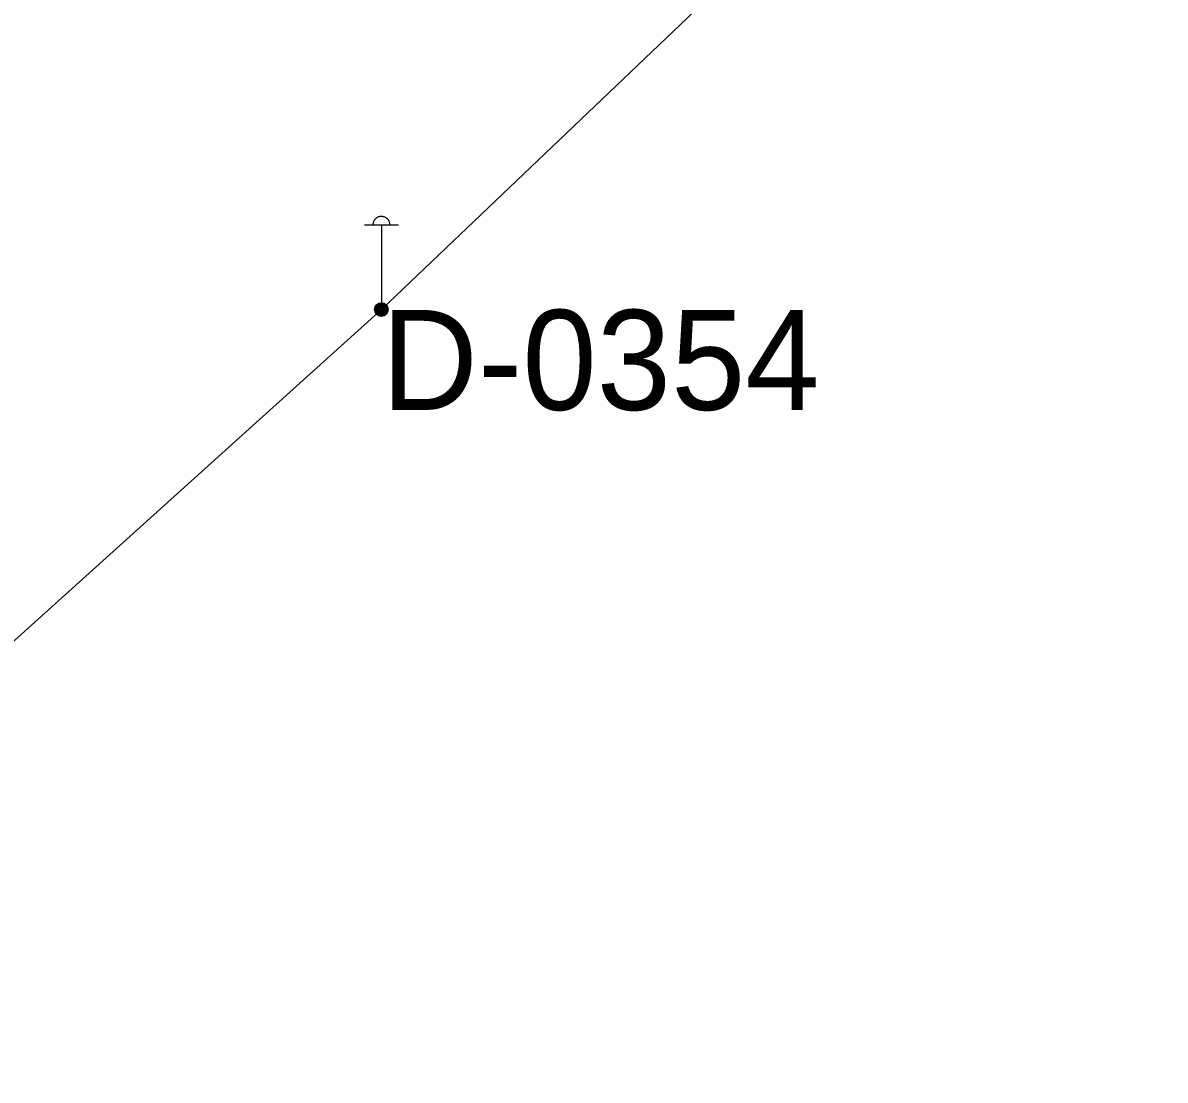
# Model space of a CAD drawing. Extents: x -729889 to -691139, y -995431 to -974354.
# Drawn here: x -726253.6 to -726219.31, y -978344 to -978312.28 of the extents above; entities that cross this region are included whole.
import ezdxf

# ---------------------------------------------------------------- set-up
doc = ezdxf.new("R2010")
doc.units = 0
for name, color, linetype in [('Atributy', 7, 'Continuous'), ('Kabelové vedení VO', 7, 'Continuous'), ('Světelný bod na stožáru sadovém', 7, 'Continuous')]:
    doc.layers.add(name, color=color, linetype=linetype)

# ---------------------------------------------------------------- blocks, each defined once
blk = doc.blocks.new('6.571')
at = {"layer": 'Světelný bod na stožáru sadovém'}
for p, q in [((-0.508, 2.538), (0.508, 2.538)), ((0, 2.538), (0, 0.203))]:
    blk.add_line(p, q, dxfattribs=at)
for points in [[(0.254, 2.538), (0.254, 2.558), (0.249, 2.584), (0.244, 2.604), (0.239, 2.624), (0.228, 2.645), (0.218, 2.665), (0.208, 2.685), (0.193, 2.701), (0.178, 2.716), (0.162, 2.731), (0.147, 2.746), (0.127, 2.756), (0.107, 2.766), (0.086, 2.777), (0.066, 2.782), (0.046, 2.787), (0.02, 2.792), (0, 2.792), (-0.02, 2.792), (-0.046, 2.787), (-0.066, 2.782), (-0.086, 2.777), (-0.107, 2.766), (-0.127, 2.756), (-0.147, 2.746), (-0.162, 2.731), (-0.178, 2.716), (-0.193, 2.701), (-0.208, 2.685), (-0.218, 2.665), (-0.228, 2.645), (-0.239, 2.624), (-0.244, 2.604), (-0.249, 2.584), (-0.254, 2.558), (-0.254, 2.538)], [(-0.203, 0), (-0.173, -0.102), (-0.076, -0.183), (0.041, -0.188), (0.132, -0.142), (0.188, -0.046), (0.178, 0.071), (0.117, 0.152), (0.02, 0.193), (-0.091, 0.168), (-0.168, 0.086), (-0.183, -0.005), (-0.147, -0.102), (-0.056, -0.168), (0.041, -0.168), (0.122, -0.122), (0.173, -0.025), (0.157, 0.076), (0.102, 0.142), (0.005, 0.173), (-0.091, 0.142), (-0.147, 0.071), (-0.162, -0.01), (-0.122, -0.102), (-0.041, -0.152), (0.041, -0.147), (0.117, -0.102), (0.152, -0.01), (0.137, 0.071), (0.081, 0.132), (-0.005, 0.152), (-0.086, 0.122), (-0.132, 0.061), (-0.142, -0.02), (-0.096, -0.096), (-0.03, -0.132), (0.041, -0.127), (0.107, -0.076), (0.132, 0), (0.117, 0.066), (0.061, 0.117), (-0.015, 0.132), (-0.081, 0.102), (-0.117, 0.046), (-0.122, -0.025), (-0.081, -0.086), (-0.02, -0.112), (0.046, -0.107), (0.096, -0.056), (0.112, 0.005), (0.096, 0.061), (0.046, 0.107), (-0.02, 0.112), (-0.071, 0.086), (-0.102, 0.036), (-0.096, -0.03), (-0.061, -0.076), (-0.015, -0.096), (0.046, -0.081), (0.086, -0.041), (0.096, 0.005), (0.076, 0.056), (0.03, 0.091), (-0.02, 0.091), (-0.061, 0.066), (-0.081, 0.02), (-0.076, -0.03), (-0.051, -0.061), (-0.005, -0.076), (0.041, -0.061), (0.066, -0.03), (0.071, 0.01), (0.056, 0.051), (0.02, 0.071), (-0.015, 0.071), (-0.051, 0.051), (-0.066, 0.015), (-0.056, -0.025), (-0.036, -0.046), (0, -0.056), (0.036, -0.041), (0.051, -0.02), (0.056, 0.01), (0.041, 0.041), (0.01, 0.051), (-0.015, 0.051), (-0.036, 0.036), (-0.046, 0.005), (-0.041, -0.015), (-0.02, -0.03), (0.005, -0.036), (0.025, -0.025), (0.036, -0.01), (0.036, 0.01), (0.02, 0.025), (0.005, 0.036), (-0.01, 0.03), (-0.02, 0.02), (-0.025, 0.005), (-0.02, -0.01), (-0.01, -0.015)], [(-0.01, -0.015), (0.005, -0.015), (0.01, -0.01), (0.015, 0), (0.015, 0.01), (0.01, 0.015), (0, 0.015), (-0.005, 0.01), (-0.005, 0.005), (-0.005, 0.005)]]:
    blk.add_lwpolyline(points, dxfattribs=at)
blk.add_circle((0, 0), 0.203, dxfattribs=at)

msp = doc.modelspace()

# ---------------------------------------------------------------- linework, layer by layer
at = {"layer": 'Kabelové vedení VO'}
for p, q in [((-726219.31, -978298.46), (-726242.84, -978320.88)), ((-726242.84, -978320.88), (-726268.51, -978344))]:
    msp.add_line(p, q, dxfattribs=at)

# ---------------------------------------------------------------- block references
at = {"layer": 'Světelný bod na stožáru sadovém', "xscale": 1.0016949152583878, "yscale": 1.0016949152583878}
msp.add_blockref('6.571', (-726242.84, -978320.88), dxfattribs=at)

# ---------------------------------------------------------------- texts
at = {"layer": 'Atributy'}
msp.add_text('D-0354', height=3, dxfattribs=at).set_placement((-726242.84, -978323.891))

doc.saveas('drawing.dxf')
